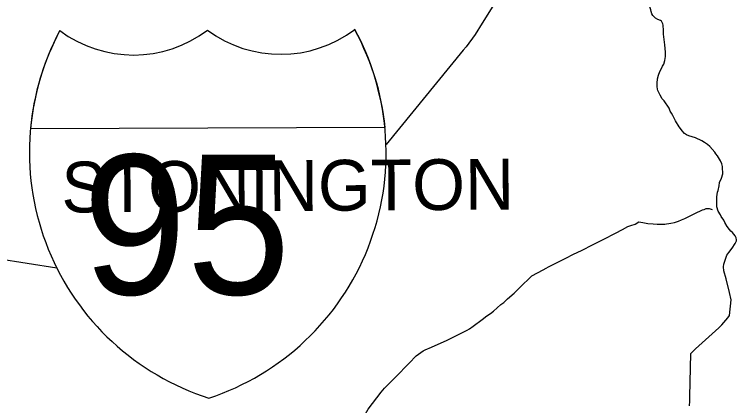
# Model space of a CAD drawing. Extents: x 0 to 2603, y -226 to 830.
# Drawn here: x 335.14 to 354.33, y 545.07 to 555.47 of the extents above; entities that cross this region are included whole.
import ezdxf

# ---------------------------------------------------------------- set-up
doc = ezdxf.new("R2010")
doc.units = 0
for name, color, linetype in [('CT_TSH_Map_Interstate_Roads', 7, 'Continuous'), ('CT_TSH_Map_Town_Limits', 7, 'Continuous'), ('CT_TSH_Map_Town_Text', 7, 'Continuous'), ('CT_TSH_Map_US_and_State_Routes', 7, 'Continuous')]:
    doc.layers.add(name, color=color, linetype=linetype)

msp = doc.modelspace()

# ---------------------------------------------------------------- linework, layer by layer
at = {"layer": 'CT_TSH_Map_Interstate_Roads'}
msp.add_line((344.993, 552.466), (335.56, 552.427), dxfattribs=at)
for points in [[(348.05, 556), (347.903, 555.761), (347.571, 555.245), (347.381, 554.938), (347.147, 554.608)], [(347.07, 554.525), (345.023, 552.015)], [(347.147, 554.608), (347.07, 554.525)], [(333.092, 549.229), (333.888, 549.108), (336.26, 548.732)]]:
    msp.add_lwpolyline(points, dxfattribs=at)
for centre, radius, start, end in [((342.397, 551.807), 6.864, 151.8748, 252.2637), ((342.406, 551.803), 6.874, 151.8748, 174.7861), ((338.298, 557.659), 3.265, 233.2263, 307.1377), ((342.215, 557.677), 3.264, 233.3979, 307.1378), ((338.154, 551.787), 6.864, 288.272, 28.6609), ((338.163, 551.783), 6.864, 5.7168, 28.6609)]:
    msp.add_arc(centre, radius, start, end, dxfattribs=at)
at = {"layer": 'CT_TSH_Map_Town_Limits'}
for points in [[(352.41, 554.809), (352.396, 554.949), (352.394, 555.05), (352.386, 555.186), (352.376, 555.219), (352.337, 555.291), (352.316, 555.309), (352.246, 555.336), (352.179, 555.377), (352.113, 555.444), (352.085, 555.492), (352.065, 555.547), (352.054, 555.594), (352.02, 555.702), (352.016, 555.786), (352.022, 555.838), (352.085, 556.076), (352.119, 556.155), (352.164, 556.247), (352.188, 556.329), (352.196, 556.418)], [(353.082, 545.067), (353.089, 545.186), (353.089, 545.309), (353.123, 546.453), (353.156, 546.494), (353.24, 546.576), (353.862, 547.135), (353.946, 547.218), (354.101, 547.406), (354.143, 547.465), (354.191, 547.881), (354.147, 548.082), (354.06, 548.438), (353.999, 548.654), (353.986, 548.764), (353.997, 548.832), (354.08, 549.068), (354.129, 549.145), (354.215, 549.257), (354.3, 549.382), (354.33, 549.456), (354.335, 549.483), (354.324, 549.532), (354.299, 549.588), (354.224, 549.678), (354.185, 549.713), (354.15, 549.753), (354.086, 549.829), (354.02, 549.937), (353.992, 549.999), (353.928, 550.095), (353.907, 550.143), (353.85, 550.241), (353.814, 550.353), (353.806, 550.517), (353.811, 550.619), (353.832, 550.747), (353.846, 550.787), (353.874, 550.918), (353.884, 551.006), (353.932, 551.115), (353.968, 551.236), (353.962, 551.412), (353.957, 551.429), (353.941, 551.501), (353.908, 551.58), (353.829, 551.717), (353.786, 551.767), (353.755, 551.813), (353.627, 551.962), (353.564, 552.014), (353.481, 552.07), (353.41, 552.112), (353.247, 552.195), (353.153, 552.217), (353.068, 552.245), (353.003, 552.275), (352.949, 552.31), (352.889, 552.374), (352.822, 552.472), (352.809, 552.485), (352.715, 552.646), (352.64, 552.788), (352.602, 552.843), (352.572, 552.899), (352.54, 552.976), (352.411, 553.173), (352.357, 553.229), (352.3, 553.328), (352.246, 553.453), (352.236, 553.484), (352.223, 553.553), (352.222, 553.643), (352.236, 553.762), (352.259, 553.856), (352.296, 553.953), (352.335, 554.031), (352.365, 554.099), (352.398, 554.155), (352.429, 554.247), (352.446, 554.355), (352.448, 554.473), (352.425, 554.668), (352.415, 554.733), (352.41, 554.809)]]:
    msp.add_lwpolyline(points, dxfattribs=at)
at = {"layer": 'CT_TSH_Map_US_and_State_Routes'}
for points in [[(353.276, 550.202), (353.377, 550.249)], [(353.377, 550.249), (353.431, 550.274), (353.47, 550.288)], [(353.47, 550.288), (353.529, 550.31), (353.551, 550.316), (353.574, 550.316)], [(353.574, 550.316), (353.604, 550.312), (353.63, 550.304), (353.684, 550.285)], [(352.87, 550.008), (352.959, 550.045), (353.034, 550.079)], [(353.034, 550.079), (353.123, 550.123), (353.276, 550.202)], [(351.305, 549.756), (351.441, 549.831), (351.527, 549.859), (351.636, 549.896), (351.74, 549.956)], [(351.74, 549.956), (351.84, 549.938)], [(351.84, 549.938), (351.974, 549.916), (352.114, 549.905)], [(352.114, 549.905), (352.226, 549.896), (352.331, 549.893)], [(352.331, 549.893), (352.402, 549.896), (352.425, 549.899)], [(352.425, 549.899), (352.476, 549.901), (352.535, 549.91)], [(352.535, 549.91), (352.589, 549.92), (352.683, 549.942), (352.79, 549.976)], [(352.79, 549.976), (352.87, 550.008)], [(350.502, 549.342), (350.809, 549.493), (351.117, 549.654)], [(351.117, 549.654), (351.305, 549.756)], [(350.229, 549.208), (350.502, 549.342)], [(349.815, 549.002), (349.979, 549.085)], [(349.979, 549.085), (350.229, 549.208)], [(349.189, 548.685), (349.269, 548.729), (349.332, 548.76), (349.815, 549.002)], [(348.56, 548.199), (348.893, 548.522), (349.189, 548.685)], [(348.44, 548.077), (348.56, 548.199)], [(348.247, 547.908), (348.42, 548.064), (348.44, 548.077)], [(347.794, 547.52), (347.874, 547.58), (348.071, 547.756), (348.144, 547.816)], [(348.144, 547.816), (348.247, 547.908)], [(347.33, 547.181), (347.568, 547.358)], [(347.568, 547.358), (347.698, 547.453)], [(347.698, 547.453), (347.794, 547.52)], [(347.232, 547.116), (347.33, 547.181)], [(346.637, 546.814), (347.175, 547.076), (347.232, 547.116)], [(346.221, 546.621), (346.637, 546.814)], [(346.055, 546.549), (346.221, 546.621)], [(345.665, 546.237), (345.777, 546.361), (345.818, 546.391)], [(345.818, 546.391), (346, 546.525), (346.055, 546.549)], [(345.57, 546.133), (345.665, 546.237)], [(345.331, 545.886), (345.57, 546.133)], [(344.89, 545.429), (344.972, 545.533), (345.331, 545.886)], [(344.467, 544.851), (344.539, 544.977), (344.89, 545.429)]]:
    msp.add_lwpolyline(points, dxfattribs=at)

# ---------------------------------------------------------------- texts
at = {"layer": 'CT_TSH_Map_Interstate_Roads'}
msp.add_text('95', height=3.7137, dxfattribs=at).set_placement((336.951, 548.026))
at = {"layer": 'CT_TSH_Map_Town_Text'}
msp.add_text('STONINGTON', height=1.35, rotation=0.396, dxfattribs=at).set_placement((336.389, 550.203))

doc.saveas('drawing.dxf')
